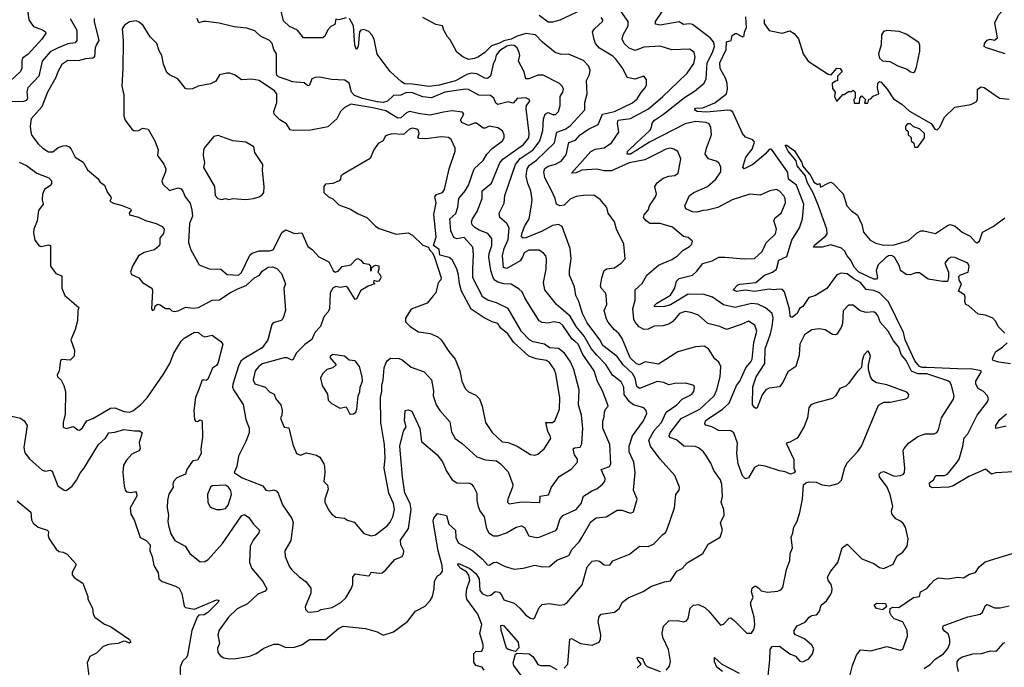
# Model space of a CAD drawing. Extents: x 1603745 to 1745082, y 385868 to 533966.
# Tile 377 of 646: x 1675949 to 1682632, y 440994 to 445387. Entities that reach past the tile are written whole.
import ezdxf

# ---------------------------------------------------------------- set-up
doc = ezdxf.new("R2010")
doc.units = 0

msp = doc.modelspace()

# ---------------------------------------------------------------- linework, layer by layer
at = {"layer": '0CON20XD'}
for points in [[(1678165, 445400), (1678115, 445386.7), (1678095, 445390), (1678087.5, 445355), (1678060.2, 445339.8), (1678041.2, 445318.8), (1678020, 445275), (1678006.2, 445265), (1677875, 445264.5), (1677833.6, 445315), (1677781.3, 445341.3), (1677740.4, 445380.4), (1677715, 445482.2)], [(1679765, 445452.9), (1679615, 445382.8), (1679565, 445370.3), (1679535, 445369.6), (1679475.5, 445415.5)], [(1680336.7, 440975), (1680358.3, 441001.7), (1680366.1, 441033.9), (1680352.5, 441115), (1680314.5, 441195), (1680310.5, 441225), (1680318, 441272), (1680355, 441308.8), (1680415, 441312), (1680455, 441302.9), (1680475, 441309.2), (1680485.6, 441325), (1680499.4, 441395), (1680522.5, 441415), (1680555, 441419.5), (1680598.4, 441398.4), (1680625.3, 441375.3), (1680705, 441280), (1680725, 441286.2), (1680765, 441326.2), (1680775, 441328.8), (1680798.3, 441311.7), (1680884.3, 441225), (1680916.2, 441225), (1680934.4, 441255), (1680938.5, 441285), (1680933.8, 441335), (1680910.8, 441415), (1680911.8, 441438.2), (1680927, 441467), (1680915.8, 441505), (1680920.3, 441529.7), (1680935, 441543.8), (1680945, 441543.8), (1680964, 441534), (1680981.7, 441511.7), (1681025, 441503.1), (1681095, 441511.1), (1681115, 441520), (1681128, 441535), (1681152.4, 441657.6), (1681175, 441717.5), (1681178.9, 441765), (1681194.3, 441805), (1681184.2, 441875), (1681197.1, 441905), (1681204, 441945), (1681226, 441985), (1681243.8, 442045), (1681261.9, 442135), (1681269.3, 442230.7), (1681283.9, 442246.1), (1681305, 442251.2), (1681355, 442250), (1681395, 442232), (1681445, 442224.3), (1681505, 442241.2), (1681525.8, 442264.2), (1681549.7, 442350.3), (1681567.7, 442382.3), (1681635.7, 442455), (1681662.2, 442495), (1681776.9, 442773.1), (1681815, 442792.2), (1681857.7, 442792.3), (1681963.9, 442813.9), (1681978.8, 442825), (1681982.5, 442845), (1681969.5, 442859.5), (1681835, 442910.6), (1681764.5, 442924.5), (1681738.6, 442938.6), (1681723.3, 442965), (1681709.4, 443015), (1681710, 443045), (1681723.6, 443103.6), (1681715, 443130), (1681705, 443140), (1681678.3, 443111.7), (1681665.8, 443075), (1681662.7, 443027.3), (1681632.1, 442997.9), (1681575, 442918.8), (1681555, 442902), (1681515.8, 442884.2), (1681485, 442836.2), (1681465, 442818), (1681345.6, 442785.6), (1681318.8, 442775), (1681304.2, 442755), (1681295.6, 442685), (1681272.3, 442627.7), (1681235, 442561.2), (1681225, 442548.8), (1681175, 442520), (1681150, 442515), (1681202.7, 442402.7), (1681202, 442345), (1681212.5, 442325), (1681206.4, 442313.6), (1681180, 442305), (1681145, 442320.6), (1681105, 442325.7), (1681008.9, 442358.9), (1680965, 442365.6), (1680935, 442348.1), (1680895, 442278.6), (1680875, 442272.2), (1680853.6, 442293.6), (1680825.3, 442375), (1680816.7, 442445), (1680820.8, 442515), (1680796.9, 442585), (1680775, 442596.9), (1680695, 442600.6), (1680646.2, 442625), (1680605.5, 442635.5), (1680598.1, 442645), (1680604.2, 442665), (1680614.1, 442675), (1680718.8, 442745), (1680763.8, 442786.2), (1680813.1, 442905), (1680837.3, 442935), (1680878.2, 443025), (1680911.1, 443065), (1680920.2, 443085), (1680932.4, 443197.6), (1680952.1, 443275), (1680938.8, 443315), (1680895, 443342.5), (1680845, 443318.6), (1680745, 443285.6), (1680700, 443305), (1680620, 443325), (1680555, 443382.5), (1680505, 443400.7), (1680465, 443406.8), (1680426.4, 443393.7), (1680381.2, 443338.8), (1680355, 443320.9), (1680315, 443310.8), (1680255, 443308.2), (1680215, 443286.7), (1680184.5, 443284.5), (1680152.7, 443302.7), (1680125.6, 443335), (1680117.5, 443355), (1680110, 443425), (1680126, 443485), (1680126.2, 443553.8), (1680172.9, 443597.1), (1680206.5, 443655), (1680285, 443721.1), (1680375, 443760), (1680414, 443785), (1680449.7, 443820.3), (1680495, 443848), (1680510, 443865), (1680516.2, 443885), (1680485, 443910), (1680455, 443916.2), (1680379.1, 443979.2), (1680295, 444005.3), (1680225, 444005.4), (1680201.8, 444021.8), (1680183.3, 444045), (1680187.2, 444062.8), (1680214.4, 444095), (1680224.6, 444125.4), (1680264.4, 444185), (1680270, 444205), (1680260, 444255), (1680275, 444280), (1680317.1, 444312.9), (1680355, 444325.8), (1680395, 444330), (1680418.8, 444345), (1680436.4, 444443.6), (1680415, 444492.5), (1680389.4, 444509.4), (1680365, 444514.5), (1680335, 444507.9), (1680295, 444488.9), (1680192.6, 444437.4), (1680085, 444415.5), (1679965, 444361), (1679915, 444362.2), (1679865, 444374), (1679765, 444367.1), (1679725, 444348.4), (1679694, 444345), (1679825, 444493.1), (1679855, 444507.7), (1679915, 444517.7), (1679965, 444552.5), (1680015.5, 444625), (1680006.1, 444685), (1680011.5, 444705), (1680095, 444716.5), (1680217, 444783), (1680314.8, 444865.2), (1680416.7, 444963.3), (1680478.2, 445025), (1680525, 445090.5), (1680532.6, 445132.6), (1680526.6, 445166.6), (1680495, 445186.6), (1680375, 445182.7), (1680295, 445208), (1680185, 445200.4), (1680127, 445177), (1680085, 445192.9), (1680052.5, 445225), (1680038.1, 445255), (1680045.5, 445285), (1680078, 445345), (1680077.8, 445375), (1680006.5, 445476.5)], [(1676291.2, 445395), (1676336, 445315), (1676336.5, 445245), (1676325, 445230), (1676275, 445223.2), (1676205, 445194.1), (1676155, 445168.7), (1676102.5, 445105), (1676079.8, 445005), (1676004.2, 444925), (1675998.5, 444898.5), (1676001.8, 444855), (1675995, 444837.8), (1675975, 444831.9), (1675865, 444830.9)], [(1676001.1, 445451.1), (1676012.1, 445385), (1676024.4, 445365), (1676041.8, 445341.8), (1676105, 445318.9), (1676124.2, 445305), (1676126.5, 445295), (1676098.8, 445255), (1676007.3, 445152.7), (1675968.8, 445125), (1675962.9, 445105), (1675962.9, 445057.1), (1675953.7, 445036.3), (1675885, 444970.4)], [(1676453.8, 445395), (1676453.8, 445375), (1676486.9, 445245), (1676470.9, 445219.1), (1676462.1, 445195), (1676455.7, 445135), (1676445, 445125.4), (1676395, 445122.1), (1676345, 445107.9), (1676275, 445109.3), (1676235, 445083.1), (1676207, 445033), (1676195, 444994.2), (1676138.5, 444895), (1676098.7, 444795), (1676026.7, 444715), (1676020, 444665), (1676024.4, 444625), (1676031.4, 444601.4), (1676075, 444545.7), (1676106, 444515), (1676145, 444491.1), (1676175, 444490.6), (1676209.4, 444520.6), (1676245, 444531.6), (1676265, 444532.8), (1676285, 444524.6), (1676298.8, 444508.8), (1676325, 444453.9), (1676380.1, 444420.1), (1676409.1, 444369.1), (1676479.5, 444309.5), (1676494.3, 444284.3), (1676524.1, 444264.1), (1676545.7, 444215), (1676567.5, 444185), (1676570, 444175), (1676561.2, 444155), (1676585, 444141.9), (1676645.5, 444125.5), (1676700, 444105), (1676706.7, 444095), (1676692.5, 444075), (1676695, 444062.5), (1676755, 444048), (1676803.3, 444025), (1676875, 444004.4), (1676915, 443983.8), (1676930.7, 443965), (1676925, 443935.8), (1676901.1, 443905), (1676900.5, 443865), (1676895, 443852.9), (1676863.9, 443826.1), (1676795, 443808.4), (1676755.6, 443785), (1676714.4, 443715), (1676701.4, 443675), (1676708.3, 443658.3), (1676756.6, 443636.6), (1676783.3, 443605), (1676846.2, 443565), (1676851.2, 443545), (1676843.3, 443425), (1676850, 443415), (1676865, 443420), (1676867.5, 443445), (1676887, 443457), (1676903.6, 443453.6), (1676938.3, 443428.3), (1676965, 443426.7), (1676981.4, 443411.4), (1676996.6, 443406.6), (1677025, 443410.9), (1677075, 443436.7), (1677125, 443430.9), (1677163.3, 443435), (1677255, 443485.4), (1677305, 443487.5), (1677375.5, 443535), (1677434.5, 443564.5), (1677485.6, 443584.4), (1677541.9, 443635), (1677577.1, 443652.9), (1677595, 443682), (1677635, 443708.8), (1677665, 443710), (1677695, 443698.8), (1677725.8, 443665), (1677752.9, 443595), (1677742.9, 443565), (1677753.6, 443415), (1677735, 443358.6), (1677723.3, 443346.7), (1677670.5, 443329.5), (1677659.7, 443320.3), (1677633.9, 443215), (1677595, 443161.1), (1677471.7, 443088.3), (1677450.2, 443069.8), (1677433.5, 443036.5), (1677396.2, 442913.8), (1677392.9, 442895), (1677399.4, 442875), (1677465, 442777.5), (1677484.4, 442675), (1677506.9, 442616.9), (1677507.2, 442585), (1677483.3, 442526.7)], [(1677975, 441374.5), (1677995, 441386.4), (1678069.9, 441400.1), (1678127.6, 441432.4), (1678162.7, 441465), (1678198.6, 441525), (1678209.2, 441555), (1678210.9, 441605), (1678225, 441627.5), (1678315, 441613.3), (1678323.3, 441616.7), (1678335, 441638.8), (1678388.7, 441631.3), (1678410, 441635), (1678435, 441654.2), (1678494.6, 441725.4), (1678544.2, 441745.8), (1678555, 441763.3), (1678557.1, 441785), (1678535.5, 441825), (1678533.2, 441856.8), (1678588.5, 441935), (1678606.3, 442065), (1678598.2, 442105), (1678563.2, 442175), (1678546.7, 442285), (1678528, 442495), (1678554.3, 442595), (1678571.9, 442625), (1678561.1, 442665), (1678564.3, 442735), (1678585, 442741.5), (1678610.4, 442730.4), (1678664.7, 442614.7), (1678675.5, 442525), (1678782.3, 442435), (1678818.2, 442388.2), (1678845.4, 442325), (1678885, 442265.6), (1678915, 442244.4), (1679005, 442241.9), (1679016.4, 442236.4), (1679030.8, 442215), (1679052, 442175), (1679051.9, 442125), (1679061.1, 442085), (1679071.9, 442055), (1679101.9, 442015), (1679118.1, 441935), (1679132.9, 441905), (1679165, 441886.4), (1679194.4, 441885.6), (1679252.9, 441907.1), (1679318.8, 441945), (1679355, 441953.1), (1679375, 441942), (1679405.6, 441885.6), (1679454.6, 441874.6), (1679475.6, 441875.6), (1679587.3, 441922.7), (1679597.5, 441935), (1679614.4, 441995.6), (1679635, 442023.8), (1679725, 442063.6), (1679759.2, 442105), (1679774.6, 442155.4), (1679836.1, 442193.9), (1679866, 442205), (1679905, 442235.6), (1679920.5, 442255), (1679922.7, 442275), (1679894.6, 442335.4), (1679952, 442355), (1679961.9, 442375), (1679954.6, 442505), (1679905.8, 442615), (1679906.1, 442663.9), (1679916.1, 442693.9), (1679918, 442725), (1679924.3, 442745.7), (1679942.5, 442765), (1679941.2, 442775), (1679905, 442870), (1679871.7, 442931.7), (1679849, 443005), (1679771.7, 443115), (1679738.3, 443185), (1679715.7, 443205.7), (1679699.4, 443219.4), (1679635, 443313.1), (1679615, 443331.3), (1679575, 443336.5), (1679535, 443328.4), (1679495, 443333.4), (1679475.5, 443345), (1679380, 443495), (1679360.2, 443540.2), (1679339.8, 443559.8), (1679285, 443592.7), (1679235, 443595.8), (1679195, 443605.8), (1679175, 443617.6), (1679163, 443635), (1679145.6, 443685), (1679133.2, 443775), (1679135, 443800), (1679153.8, 443855), (1679153.3, 443903.3), (1679126.7, 443936.7), (1679068.3, 443958.3), (1679037, 443977), (1679019.6, 443995), (1679016.5, 444015), (1679022, 444035), (1679053.2, 444085), (1679086.9, 444175), (1679088.1, 444225), (1679151.7, 444278.3), (1679187.1, 444367.1), (1679207.5, 444415), (1679229, 444441), (1679369.2, 444540.8), (1679404.3, 444585), (1679407.8, 444615), (1679385.5, 444785), (1679389.2, 444805), (1679411.2, 444835), (1679405.8, 444845.8), (1679385, 444856.2), (1679325, 444851.4), (1679299.3, 444820.7), (1679265, 444830.4), (1679195, 444811.8), (1679180.6, 444820.6), (1679167.5, 444855), (1679145, 444872.5), (1679065, 444874.7), (1678995, 444912.7), (1678975, 444915.5), (1678835, 444894.7), (1678745, 444857.8), (1678685, 444863.1), (1678615, 444891.9), (1678575, 444892.4), (1678535, 444875.9), (1678485, 444872), (1678445.8, 444835), (1678415, 444826.3), (1678375, 444829.6), (1678275, 444851.5), (1678222.4, 444872.4), (1678201.4, 444895), (1678185, 444955.6), (1678155, 444976.2), (1678065, 444980.6), (1677986.1, 444996.1), (1677954.6, 444995.4), (1677932, 444985), (1677915, 444942.5), (1677905, 444937.5), (1677879.2, 444959.2), (1677802.5, 444965), (1677705, 445000.5), (1677695, 445010.8), (1677692.2, 445025), (1677692.5, 445155), (1677673.8, 445185), (1677662.2, 445225), (1677645.3, 445245.3), (1677583.8, 445275), (1677545, 445310.8), (1677490.4, 445330.4), (1677405, 445339.2), (1677302.8, 445362.8), (1677215, 445374.2), (1677195, 445374.8), (1677165, 445364.6), (1677154.2, 445394.2)], [(1677415, 441054.6), (1677511.5, 441068.5), (1677555, 441088.5), (1677605, 441123.3), (1677675, 441150.5), (1677705, 441151.5), (1677755, 441128.2), (1677815, 441131.1), (1677865, 441147.3), (1677915, 441182.9), (1678025, 441182.7), (1678112.8, 441257.2), (1678145, 441272), (1678295, 441256.9), (1678375, 441234.2), (1678415, 441211.1), (1678485.7, 441235), (1678580, 441305), (1678634.4, 441375.6), (1678701.7, 441408.3), (1678735, 441446.2), (1678750, 441475), (1678763, 441527), (1678765, 441577.5), (1678785, 441613.3), (1678805, 441626.2), (1678817.5, 441645), (1678816.7, 441683.3), (1678789.1, 441785), (1678754.8, 441985), (1678760.3, 442005), (1678785, 442036.8), (1678845, 442024.5), (1678862.4, 441965), (1678907.5, 441925), (1678908.3, 441875), (1678925, 441837.9), (1679023.7, 441783.7), (1679088.5, 441728.5), (1679125, 441687.8), (1679135, 441686.7), (1679165, 441705.6), (1679185, 441708.1), (1679245, 441677.5), (1679305, 441659.4), (1679365, 441666.7), (1679445, 441687.1), (1679496.4, 441676.4), (1679545, 441677.8), (1679595, 441720), (1679675, 441751.4), (1679697.8, 441795), (1679745.3, 441844.7), (1679763.8, 441875), (1679825, 441980), (1679861.9, 442008.1), (1679930, 442015), (1680005, 442059.4), (1680035, 442059.1), (1680095, 442038.8), (1680115, 442047.5), (1680140, 442135), (1680114.3, 442195), (1680126.5, 442315), (1680117.3, 442385), (1680085.9, 442455), (1680085.9, 442495), (1680108.9, 442565), (1680183.3, 442665), (1680204.6, 442715), (1680201.5, 442735), (1680184.1, 442754.1), (1680114.5, 442775), (1680087.7, 442795), (1680051.7, 442845), (1680049.2, 442895), (1680030.4, 442930.4), (1679973.1, 442975), (1679927.7, 443047.7), (1679865, 443111.2), (1679827, 443157), (1679779.2, 443239.2), (1679725.1, 443305.1), (1679685.9, 443375.9), (1679592.5, 443455), (1679512.3, 443555), (1679503.7, 443605), (1679521.1, 443695), (1679524.4, 443765), (1679520, 443785), (1679505, 443802.9), (1679475, 443823.5), (1679405, 443824.6), (1679373.6, 443805), (1679362.7, 443775), (1679345, 443752), (1679255, 443698.5), (1679233.1, 443705), (1679225.4, 443785), (1679238.1, 443835), (1679264.2, 443895), (1679270.4, 443975), (1679255, 444005.4), (1679208.6, 444045), (1679202.2, 444075), (1679237.3, 444142.7), (1679241.1, 444195), (1679313, 444405), (1679346.3, 444445), (1679434.8, 444505), (1679478.1, 444565), (1679499.5, 444635), (1679505.2, 444715), (1679514.6, 444745.4), (1679535, 444756.9), (1679565, 444744.7), (1679585, 444743.9), (1679605, 444763.1), (1679617.9, 444805), (1679617, 444865), (1679634.6, 444895), (1679638.9, 444915), (1679631.4, 444935), (1679612, 444955), (1679501.2, 445011.2), (1679465, 445011.1), (1679405, 444985.9), (1679384.3, 444985), (1679372.8, 445032.8), (1679335.5, 445105), (1679343.3, 445145), (1679340, 445165), (1679325, 445196.9), (1679305, 445212.5), (1679284.8, 445214.8), (1679255, 445206.7), (1679205, 445175.5), (1679182.9, 445147.1), (1679175.5, 445114.5), (1679161.6, 445085), (1679144.2, 445005), (1679125, 444989.2), (1679105, 444990), (1679050.6, 445020.6), (1679015.1, 445025.1), (1678984.6, 445015.4), (1678907.1, 444972.9), (1678795, 444942.5), (1678725, 444933.5), (1678615, 444950.7), (1678562.9, 444952.9), (1678539.4, 444965), (1678462.5, 445035), (1678375, 445153.3), (1678353.8, 445255), (1678339.2, 445285), (1678317.6, 445307.6), (1678285, 445320), (1678265, 445316), (1678256, 445305), (1678245.6, 445205), (1678235, 445184.3), (1678223.8, 445215), (1678213.9, 445345), (1678188.5, 445395)], [(1679101.5, 440975), (1679088, 440995), (1679045, 441005.4), (1679032.2, 441027.8), (1679032.2, 441087.8), (1679045, 441100.8), (1679085, 441103.3), (1679095.6, 441125), (1679095, 441147.5), (1679072.8, 441222.8), (1679084.6, 441285), (1679058.4, 441355), (1678983.3, 441455), (1678978.9, 441485), (1678984.2, 441525.8), (1679003.8, 441585), (1678998.3, 441618.3), (1678981.5, 441641.5), (1678943.8, 441665), (1678923.7, 441686.3), (1678923.8, 441696.2), (1678934.5, 441695.5), (1679003.1, 441665), (1679045, 441630.8), (1679066.8, 441593.2), (1679072.6, 441515), (1679091.2, 441491.2), (1679125, 441477.9), (1679146.1, 441483.9), (1679175, 441506.9), (1679203.4, 441503.4), (1679220, 441485), (1679235, 441452), (1679305, 441428.5), (1679344.2, 441395), (1679385, 441347.5), (1679415, 441326.7), (1679435, 441323.3), (1679443.3, 441326.7), (1679475, 441400), (1679495, 441420.6), (1679543, 441427), (1679615, 441414.6), (1679645, 441420.6), (1679665, 441432.5), (1679767.6, 441552.4), (1679799.5, 441675), (1679835, 441714.2), (1679865, 441718.8), (1679885, 441713.3), (1679915, 441690), (1679953.9, 441686.1), (1679975, 441715.5), (1680087.6, 441762.4), (1680155, 441814.6), (1680215, 441813.8), (1680251, 441829), (1680313.8, 441893.8), (1680332.8, 441907.2), (1680342.2, 441925), (1680392.2, 442075), (1680402.9, 442165), (1680424, 442195), (1680428, 442215), (1680395.6, 442295), (1680295, 442405.8), (1680230.9, 442495), (1680218.7, 442535), (1680255, 442600), (1680305, 442654.6), (1680336.7, 442725), (1680408.6, 442775), (1680445, 442812.2), (1680508.6, 442845), (1680524.4, 442865), (1680529.2, 442895), (1680525, 442905.6), (1680471.1, 442921.1), (1680395, 442918.3), (1680355, 442909.6), (1680320, 442925), (1680275, 442933.3), (1680155, 442885.4), (1680138, 442898), (1680125.5, 442955.5), (1680108, 442988), (1680045.5, 443045.5), (1680005, 443103.2), (1679907.6, 443177.6), (1679887.5, 443215), (1679801.5, 443331.5), (1679768.2, 443395), (1679745, 443476.2), (1679724.6, 443515), (1679713.8, 443573.8), (1679681.5, 443655), (1679680.5, 443685), (1679692.7, 443765), (1679684.5, 443834.5), (1679630.8, 443985), (1679605, 443998.2), (1679565, 443990.7), (1679495, 443952.6), (1679385, 443907.5), (1679365, 443904.6), (1679355.5, 443915), (1679357.1, 443935), (1679376.1, 443983.9), (1679407.8, 444035), (1679420.6, 444115), (1679428.2, 444165), (1679417.5, 444225), (1679396.9, 444275), (1679387.5, 444325), (1679394.2, 444375), (1679410, 444400), (1679455.6, 444434.4), (1679579.3, 444550.7), (1679595.4, 444625), (1679651.5, 444645), (1679685, 444667.8), (1679784, 444775), (1679784.1, 444825.9), (1679799.6, 444885), (1679795.6, 444975), (1679817.1, 445015), (1679820, 445045), (1679809.2, 445075), (1679775, 445110), (1679673.4, 445153.4), (1679625, 445151.8), (1679583.8, 445163.8), (1679496.9, 445235), (1679449.1, 445285), (1679385, 445294), (1679325.8, 445275), (1679284.2, 445255), (1679235, 445244.1), (1679205, 445227), (1679150.5, 445209.5), (1679105, 445163.5), (1679062.5, 445135), (1679035, 445122.7), (1678995, 445117.1), (1678956.2, 445135), (1678916.6, 445166.6), (1678870.8, 445250.8), (1678851.7, 445271.7), (1678827.5, 445315), (1678817.5, 445345), (1678774.2, 445354.2), (1678685, 445401.2)], [(1679645, 440987.1), (1679668.2, 441015), (1679683.8, 441185), (1679695, 441189.2), (1679755.8, 441154.2), (1679835, 441144.3), (1679881.4, 441165), (1679890, 441185), (1679892.5, 441215), (1679875.3, 441305), (1679882.2, 441337.8), (1679895, 441354.2), (1679985, 441366.9), (1680017.8, 441392.2), (1680041.2, 441435), (1680078.8, 441465), (1680181.3, 441508.7), (1680237.5, 441545), (1680324.2, 441574.2), (1680365, 441580.8), (1680408.6, 441645), (1680445.4, 441664.6), (1680478.3, 441701.7), (1680585, 441766.2), (1680621.7, 441828.3), (1680702.5, 441877.5), (1680718.9, 441925), (1680705.8, 441974.2), (1680730, 442025), (1680727.5, 442065), (1680710.9, 442110.9), (1680718.8, 442155), (1680715.5, 442235), (1680705.5, 442265), (1680659.7, 442329.7), (1680638.9, 442378.9), (1680610.4, 442425), (1680590.4, 442455), (1680555, 442482.7), (1680535, 442490.7), (1680457.5, 442495), (1680407.3, 442537.3), (1680362.4, 442552.4), (1680356.7, 442565), (1680364.6, 442585.4), (1680437.8, 442682.2), (1680565, 442744.7), (1680663.1, 442835), (1680680.9, 442875), (1680702.1, 442965), (1680707.5, 443035), (1680695, 443064), (1680667.2, 443087.2), (1680623.3, 443155), (1680595, 443172.2), (1680535, 443168.5), (1680415, 443133.2), (1680285, 443051.1), (1680195, 443066.7), (1680154.1, 443045.9), (1680131.9, 443055), (1680093, 443093), (1680039, 443225), (1680015, 443258.8), (1679984.4, 443285), (1679942.5, 443335), (1679931.4, 443355), (1679915.8, 443415), (1679933.6, 443455), (1679928.9, 443518.9), (1679924.2, 443535), (1679895.7, 443565), (1679891.2, 443581.2), (1679898.9, 443635), (1679916.7, 443685), (1679935, 443696.5), (1679985, 443704.4), (1680032, 443735), (1680058.6, 443765), (1680049.1, 443865), (1679998.6, 443965), (1679985, 444016.7), (1679942.5, 444075), (1679934.1, 444114.1), (1679887.6, 444167.6), (1679845, 444197.5), (1679775, 444195.5), (1679725, 444187.1), (1679685, 444168.9), (1679645, 444128.6), (1679615, 444123.5), (1679592.7, 444135), (1679583.5, 444175), (1679558.9, 444228.9), (1679512.5, 444315), (1679505.3, 444355), (1679513.1, 444376.9), (1679535, 444392.6), (1679585, 444406.1), (1679625, 444427.1), (1679658.9, 444471.1), (1679675.4, 444554.6), (1679720.6, 444569.4), (1679752.7, 444605), (1679805, 444642.9), (1679875, 444675.6), (1679903.8, 444746.2), (1679985, 444764.9), (1680108.1, 444821.9), (1680139.9, 444850.1), (1680166.5, 444893.5), (1680195, 444924.2), (1680204.2, 444945), (1680202.3, 444982.3), (1680185, 445003.3), (1680125, 444983.8), (1680072.9, 444995), (1680042.3, 445055), (1679995, 445119.5), (1679975, 445140), (1679885, 445192.9), (1679857.3, 445225), (1679847.5, 445252.5), (1679837.5, 445305), (1679850.7, 445325), (1679904.6, 445375), (1679906.8, 445385), (1679895, 445402.7)], [(1681028.1, 440935), (1681041.2, 441045), (1681041.4, 441115), (1681055, 441134.2), (1681106.8, 441136.8), (1681175, 441086), (1681215, 441068.8), (1681244.5, 441034.5), (1681265, 441030), (1681305, 441051.2), (1681330, 441085), (1681338.8, 441118.8), (1681325, 441144), (1681275, 441185.8), (1681213.6, 441213.6), (1681206, 441225), (1681205.9, 441244.1), (1681226.2, 441275), (1681281.1, 441298.9), (1681306.2, 441335), (1681325, 441345.5), (1681355, 441348.6), (1681363.8, 441356.2), (1681376.7, 441375), (1681389.2, 441415), (1681423.8, 441445), (1681452.5, 441485), (1681462, 441505), (1681463.6, 441526.4), (1681457.5, 441555), (1681436, 441586), (1681432.5, 441605), (1681454.2, 441645), (1681502, 441705), (1681530, 441805), (1681565, 441830), (1681665, 441728.8), (1681745, 441698), (1681785, 441670), (1681813.9, 441663.9), (1681877.6, 441692.4), (1681905, 441750), (1681942.5, 441775), (1681973.3, 441815), (1681980, 441865), (1681961.2, 441945), (1681945, 441970), (1681926.1, 441986.1), (1681895, 442000), (1681868, 442035), (1681866.2, 442055), (1681875.7, 442085), (1681857.3, 442165), (1681835.4, 442215), (1681783.5, 442285), (1681782.9, 442305), (1681795, 442316.9), (1681815, 442321.9), (1681885, 442291.5), (1681927.5, 442295), (1681947.5, 442305), (1681954.3, 442315), (1681956.7, 442345), (1681945.6, 442464.4), (1681950.9, 442479.1), (1681982, 442515), (1682045, 442558.6), (1682095, 442577.5), (1682155, 442577.1), (1682174.4, 442585.6), (1682185.5, 442604.5), (1682204.7, 442685.3), (1682286.9, 442813.1), (1682290.9, 442835), (1682273.6, 442905), (1682263.3, 442925), (1682248.1, 442938.1), (1682105, 442984), (1682043.6, 442983.6), (1682001.6, 443001.6), (1681966.4, 443075), (1681932.3, 443115), (1681916.4, 443165), (1681880.5, 443209.5), (1681843.6, 443275), (1681789.6, 443335), (1681775.3, 443375.3), (1681760.8, 443395), (1681745, 443404.4), (1681695, 443401.6), (1681653.1, 443413.1), (1681605, 443449.5), (1681575, 443450), (1681537.9, 443412.1), (1681533.8, 443325), (1681525, 443300), (1681495, 443253.8), (1681485, 443248.6), (1681465, 443251.5), (1681415, 443283.4), (1681375, 443289.5), (1681325, 443282.8), (1681275, 443248.5), (1681243.5, 443185), (1681239.3, 443110.7), (1681216.4, 443033.6), (1681161.7, 442998.3), (1681128.1, 442925), (1681105, 442895.8), (1681035, 442888), (1681012.7, 442875), (1680988.5, 442841.5), (1680955, 442754), (1680945, 442750), (1680935, 442756), (1680922.9, 442775), (1680924.1, 442895.9), (1680947.5, 442965), (1681006.9, 443055), (1681007.7, 443155), (1681044.8, 443255), (1681056.6, 443305), (1681063.5, 443365), (1681055, 443393.6), (1681011.7, 443431.7), (1680958.3, 443458.3), (1680915, 443460.8), (1680804.6, 443434.6), (1680725, 443452.3), (1680651.4, 443505), (1680595, 443523.4), (1680485, 443524.2), (1680365, 443452.2), (1680325, 443441.6), (1680259.5, 443439.5), (1680254.3, 443445), (1680273.1, 443465), (1680365, 443518.8), (1680394.7, 443565), (1680405.9, 443614.1), (1680425, 443631.8), (1680515, 443653.9), (1680545, 443681.1), (1680585, 443732.3), (1680647.7, 443752.3), (1680695, 443775.4), (1680735, 443776.9), (1680865, 443764.2), (1680935, 443766.9), (1680987.5, 443815), (1681016.3, 443873.7), (1681078.8, 443935), (1681084.6, 443965), (1681067.9, 444025), (1681079.1, 444045), (1681117.3, 444075), (1681145.4, 444145), (1681143.5, 444175), (1681135, 444192.5), (1681105, 444224.3), (1681085, 444234.4), (1681040, 444225), (1680975, 444197.1), (1680905, 444204.5), (1680785, 444164.6), (1680686.8, 444113.2), (1680614.7, 444094.7), (1680586.7, 444093.3), (1680545, 444080.6), (1680515, 444082.5), (1680470.8, 444105), (1680463.1, 444125), (1680494.4, 444195), (1680525, 444214.6), (1680617.5, 444255), (1680673.1, 444305), (1680706.7, 444355), (1680707.4, 444387.4), (1680694, 444415), (1680676.6, 444426.6), (1680625, 444443.5), (1680601.9, 444475), (1680610.4, 444515), (1680644.5, 444605), (1680640.8, 444655), (1680629.5, 444679.5), (1680608.7, 444688.7), (1680536.2, 444696.2), (1680465, 444680), (1680222.8, 444557.2), (1680094.1, 444474.1), (1680072.2, 444475), (1680075, 444492.5), (1680137.7, 444555), (1680226.2, 444635), (1680237.7, 444655), (1680242.5, 444685), (1680256.6, 444705), (1680319.3, 444745), (1680460.4, 444859.6), (1680528.7, 444901.3), (1680595, 444956.5), (1680609.2, 444985), (1680616, 445095), (1680651.9, 445165), (1680663.8, 445205), (1680661.2, 445235), (1680636.1, 445265), (1680515, 445353.5), (1680495, 445358.5), (1680455, 445353.5), (1680425, 445373.1), (1680295, 445350), (1680265, 445357.5), (1680263.3, 445375), (1680311.9, 445445)], [(1682735, 442322.4), (1682575, 442313.1), (1682545, 442303.6), (1682505, 442338.5), (1682391.5, 442288.5), (1682285, 442225.8), (1682255, 442216.6), (1682145, 442210.9), (1682125, 442220), (1682122.9, 442245), (1682150, 442265), (1682165.8, 442294.2), (1682225, 442295.4), (1682245, 442303.9), (1682312.7, 442385), (1682325, 442406.2), (1682350.6, 442495), (1682359.4, 442550.6), (1682385, 442577.1), (1682446.9, 442705), (1682518.5, 442795), (1682524.3, 442815), (1682518, 442835), (1682490.8, 442865), (1682455, 442886), (1682437.5, 442915), (1682437.5, 442935), (1682474.3, 442995), (1682473.8, 443005), (1682405, 443019.6), (1682365, 443015.6), (1682105, 443027.1), (1682075, 443027.2), (1682055, 443034.8), (1682025, 443073.1), (1681959.7, 443215), (1681946.8, 443265), (1681845, 443473.1), (1681785, 443533.1), (1681745, 443549.7), (1681695, 443556.4), (1681655.8, 443605), (1681609.3, 443629.3), (1681565, 443662.5), (1681525, 443666.9), (1681495, 443655.5), (1681426.6, 443563.4), (1681345, 443513.8), (1681305, 443502.5), (1681265, 443442), (1681242.2, 443427.8), (1681224.6, 443395), (1681195, 443370), (1681185, 443368.6), (1681177.6, 443377.6), (1681173.3, 443423.3), (1681140, 443540), (1681125.8, 443555.8), (1681105, 443559), (1681065, 443554.2), (1681035, 443558.5), (1680936.5, 443543.5), (1680875, 443551.4), (1680815, 443543.7), (1680792, 443555), (1680822.6, 443587.4), (1680836.2, 443593.8), (1680945, 443605.3), (1681005, 443653.9), (1681057.5, 443675), (1681085.4, 443695), (1681101.2, 443755), (1681155, 443780.6), (1681189.2, 443890.8), (1681242.3, 443975), (1681260.8, 444035), (1681272, 444135), (1681221.9, 444265), (1681166.9, 444305), (1681162.7, 444345), (1681155, 444361.9), (1681055, 444501.4), (1681045, 444508.6), (1681035, 444506.7), (1681008.9, 444475), (1680925, 444404.7), (1680865, 444376), (1680856, 444386), (1680876.4, 444455), (1680921, 444509), (1680935.7, 444555.7), (1680925, 444571.2), (1680875, 444590.6), (1680854.4, 444615), (1680789.7, 444759.7), (1680775, 444770), (1680755, 444773.4), (1680610.5, 444760.5), (1680547.5, 444765), (1680529.5, 444775), (1680535, 444787.1), (1680585, 444788.5), (1680666, 444824), (1680745.8, 444884.2), (1680752.5, 444915), (1680750.3, 444955), (1680740.9, 444985), (1680703.2, 445055), (1680700.9, 445095), (1680744.6, 445185), (1680745, 445236.7), (1680777.5, 445245), (1680785, 445280), (1680805, 445292.5), (1680815, 445292.5), (1680855, 445270), (1680865, 445280), (1680867.3, 445302.7), (1680882.9, 445335), (1680877.3, 445407.3)], [(1681001.4, 445388.6), (1681001.4, 445361.4), (1681035, 445314.2), (1681125, 445296.2), (1681175, 445312.5), (1681205, 445293.8), (1681235, 445256.7), (1681265.6, 445155), (1681300, 445105), (1681435, 445016.7), (1681457, 445013), (1681495, 445057.5), (1681516.7, 445056.7), (1681530, 445035), (1681500, 445005), (1681498.3, 444971.7), (1681485, 444970), (1681463.3, 444955), (1681465, 444920), (1681483.3, 444895), (1681480, 444865), (1681495, 444832.5), (1681535, 444880), (1681545, 444880), (1681575, 444900), (1681595, 444900), (1681605, 444910), (1681620, 444895), (1681620, 444855), (1681610, 444845), (1681611.7, 444821.7), (1681648.3, 444821.7), (1681650, 444855), (1681665, 444870), (1681690, 444845), (1681681.7, 444821.7), (1681705, 444820), (1681711.7, 444848.3), (1681725, 444850), (1681741.7, 444868.3), (1681780, 444885), (1681770, 444925), (1681773.6, 444956.4), (1681785, 444966.7), (1681795, 444962.5), (1681837.5, 444915), (1681880.5, 444850.5), (1681935, 444813.8), (1681987.5, 444767.5), (1682135, 444682.5), (1682160, 444645), (1682175, 444640.8), (1682195, 444658.8), (1682225.3, 444724.7), (1682295, 444793.1), (1682405, 444810.9), (1682439.7, 444830.3), (1682449.2, 444845), (1682450, 444915), (1682475, 444932.5), (1682495, 444926.2), (1682600, 444855), (1682665, 444848.6)], [(1682636.7, 445155), (1682510, 445195), (1682494, 445205), (1682496.2, 445225), (1682515, 445248.8), (1682535, 445254), (1682565, 445248.6), (1682585, 445263.3), (1682567.6, 445365), (1682591.7, 445418.3), (1682615, 445442.7), (1682665, 445449.2)], [(1678335, 441886.2), (1678365, 441892.5), (1678444.3, 441955.7), (1678462.7, 441977.3), (1678481.9, 442015), (1678492.4, 442065), (1678486.7, 442105), (1678453.3, 442175), (1678421.8, 442345), (1678430, 442415), (1678425.7, 442505.7), (1678399.7, 442655), (1678397.3, 442825), (1678408, 442865), (1678405.8, 442905), (1678416.9, 442945), (1678422.9, 443025), (1678435, 443056.2), (1678445.7, 443075), (1678465, 443090), (1678525, 443089.5), (1678545, 443080.5), (1678605, 443030.5), (1678695, 442999.2), (1678743.1, 442943.1), (1678758.3, 442868.3), (1678754.4, 442835), (1678775.6, 442775), (1678800, 442735), (1678868.3, 442658.3), (1678880.2, 442590.2), (1678904.3, 442545), (1678952, 442512), (1679050.8, 442420.8), (1679111.1, 442401.1), (1679185, 442394), (1679211.5, 442375), (1679265, 442319.4), (1679296.4, 442233.6), (1679294.4, 442215), (1679262, 442135), (1679260.8, 442115), (1679271.9, 442101.9), (1679355, 442115.9), (1679478.1, 442111.9), (1679482, 442155), (1679537.3, 442162.7), (1679558.1, 442215), (1679611.2, 442288.8), (1679692, 442338), (1679734.2, 442385), (1679734.4, 442405), (1679715.2, 442435.2), (1679705.7, 442475), (1679715, 442482.2), (1679752, 442488), (1679765, 442510), (1679771.1, 442615), (1679762, 442705), (1679742.6, 442775), (1679746, 442875), (1679709.8, 443015), (1679688.3, 443065), (1679647.6, 443125), (1679605, 443157.5), (1679545, 443161.3), (1679510, 443185), (1679435, 443201.2), (1679410, 443215), (1679355, 443272.5), (1679265, 443428.2), (1679185.2, 443465.2), (1679125.4, 443485.4), (1679092.5, 443505), (1679024.2, 443635), (1679025.3, 443695.3), (1679030, 443795), (1679025.4, 443845), (1678965, 443908.5), (1678915, 443900.7), (1678895, 443910.5), (1678875.9, 443955), (1678867.5, 444035), (1678908.4, 444071.6), (1678923.5, 444115), (1678930, 444175), (1678972.1, 444225), (1678994.1, 444265), (1679034.3, 444375.7), (1679095, 444432.9), (1679118.8, 444475), (1679155, 444513.3), (1679225.6, 444565), (1679236.9, 444585), (1679237.8, 444605), (1679225, 444632.9), (1679195, 444654.3), (1679135, 444663.8), (1679108.6, 444651.4), (1679095, 444651.9), (1679050, 444685), (1679033.8, 444685), (1678995, 444668.5), (1678949.4, 444689.4), (1678941.9, 444705), (1678964.3, 444745), (1678955, 444759.4), (1678885, 444769.1), (1678825, 444759.2), (1678735, 444740.3), (1678667.8, 444747.8), (1678595, 444765.3), (1678575, 444755.9), (1678535, 444721.4), (1678515, 444719.2), (1678435, 444767.8), (1678345, 444789.4), (1678196.7, 444813.3), (1678151.1, 444788.9), (1678126.4, 444763.6), (1678100.8, 444715), (1678040.3, 444659.7), (1677925, 444637.5), (1677805, 444634.2), (1677785, 444640.8), (1677760.7, 444680.7), (1677715, 444706.9), (1677676, 444745), (1677674, 444765), (1677694.3, 444825), (1677693.3, 444885), (1677679.4, 444905), (1677575, 444974.4), (1677525, 444984.4), (1677455, 444980), (1677410.7, 445010.7), (1677375, 445024.2), (1677355.9, 445024.1), (1677305, 445012), (1677279.2, 444970.8), (1677245, 444951.5), (1677160, 444935), (1677121.7, 444918.3), (1677085.8, 444915.8), (1677075, 444920.8), (1677022.5, 444985), (1676965, 445013.5), (1676948.5, 445028.5), (1676926.1, 445085), (1676914.5, 445145), (1676896.5, 445175), (1676879.2, 445225), (1676835, 445270), (1676787.3, 445347.3), (1676760.7, 445370.7), (1676739.3, 445379.3), (1676695, 445373.3), (1676660.5, 445349.5), (1676644.2, 445325), (1676651.4, 445245), (1676650.2, 445055), (1676642.4, 444935), (1676655.8, 444874.2), (1676655.7, 444735), (1676665.6, 444705.6), (1676710, 444645), (1676725, 444634), (1676755, 444635.8), (1676785, 444650.6), (1676820, 444645), (1676865.5, 444565.5), (1676888.6, 444505), (1676884.3, 444465), (1676926.9, 444406.9), (1676940.5, 444375), (1676939.4, 444355), (1676914, 444295), (1676920.9, 444270.9), (1676965, 444229.2), (1677025, 444245.8), (1677045, 444238.8), (1677059.5, 444219.5), (1677071.1, 444185), (1677105, 444142.9), (1677118.5, 444095), (1677121.9, 444055), (1677101.6, 444005), (1677095.4, 443875.4), (1677110, 443825), (1677168.1, 443725), (1677235, 443696.5), (1677315, 443694.3), (1677357.7, 443657.7), (1677435, 443653.8), (1677455, 443671.4), (1677511.2, 443788.8), (1677527.8, 443802.2), (1677575, 443819.5), (1677645, 443819), (1677669.1, 443825), (1677730.4, 443945), (1677755, 443960.4), (1677815, 443937.5), (1677865, 443940), (1677905, 443848), (1677936.1, 443826.1), (1677978.6, 443778.6), (1678046.2, 443745), (1678077.5, 443685), (1678090, 443675), (1678110, 443680), (1678138.3, 443711.7), (1678196.1, 443723.9), (1678230.5, 443759.5), (1678245, 443766.7), (1678265, 443756.7), (1678280, 443735), (1678318.3, 443728.3), (1678330, 443715), (1678330, 443685), (1678335, 443680), (1678340, 443705), (1678350, 443715), (1678365, 443722.5), (1678386.4, 443716.4), (1678387.5, 443695), (1678380, 443675), (1678397.5, 443655), (1678400, 443635), (1678395, 443627.5), (1678385, 443613.3), (1678375, 443610), (1678351.7, 443618.3), (1678350, 443605), (1678360, 443595), (1678315, 443580), (1678265, 443548.8), (1678235, 443492.5), (1678225, 443490), (1678173.6, 443573.6), (1678165, 443577.5), (1678125, 443570.6), (1678095, 443576), (1678075, 443566.2), (1678056.9, 443535), (1678051.9, 443425), (1678043.5, 443405), (1678020.5, 443379.5), (1678010, 443365), (1677989.6, 443305), (1677951.1, 443265), (1677932.4, 443217.6), (1677885, 443182.7), (1677825.6, 443124.4), (1677805, 443082.5), (1677795, 443077.5), (1677765, 443092.1), (1677745, 443094.1), (1677595, 443052.9), (1677571.2, 443035), (1677548, 443005), (1677532.7, 442945), (1677545, 442915.8), (1677615, 442894.5), (1677645, 442863.3), (1677677, 442847), (1677687.1, 442815), (1677721.4, 442775), (1677731.1, 442735), (1677728.1, 442701.9), (1677720, 442685), (1677726.2, 442665), (1677745, 442622.5), (1677775, 442617.5), (1677802.3, 442505), (1677827.2, 442445), (1677855, 442432.2), (1677895, 442449.2), (1677963.8, 442433.8), (1677985, 442419.2), (1678012.9, 442375), (1678018.8, 442355), (1678020.4, 442315), (1678012.5, 442255), (1678038.3, 442228.3), (1678043.2, 442203.2), (1678020.5, 442135), (1678020.6, 442115), (1678045, 442061.2), (1678065, 442034), (1678095, 442013.3), (1678154.5, 442004.5), (1678175, 441991.9), (1678218.6, 441978.6), (1678285, 441901.4), (1678335, 441886.2)], [(1682015, 445029.5), (1682025, 445036.2), (1682035.4, 445064.6), (1682057.1, 445172.9), (1682058.5, 445215), (1682051.3, 445231.3), (1681965, 445288.9), (1681917.5, 445307.5), (1681835, 445314.4), (1681812.4, 445307.6), (1681797.1, 445285), (1681795.7, 445215.7), (1681777.5, 445155), (1681783.6, 445125), (1681805, 445107.2), (1681855, 445103.6), (1681909.2, 445075), (1681971.9, 445051.9), (1681995, 445033.9), (1682015, 445029.5)], [(1679445, 442432.5), (1679465, 442440), (1679509.2, 442475), (1679554.2, 442545), (1679550, 442565), (1679532.7, 442592.7), (1679519.2, 442655), (1679564.6, 442655.4), (1679580, 442665), (1679613.6, 442745), (1679614.5, 442825), (1679587.3, 442985), (1679575.9, 443015.9), (1679545, 443062), (1679525, 443074.3), (1679455, 443086.9), (1679404.4, 443105), (1679300.1, 443200.1), (1679261.1, 443255), (1679215.4, 443295), (1679195, 443326.9), (1679155, 443337.3), (1679101.4, 443365), (1679013.3, 443423.3), (1678948.2, 443545), (1678934.1, 443594.1), (1678927.1, 443655), (1678917, 443697), (1678885, 443758.1), (1678865, 443773.5), (1678800.3, 443790.3), (1678795, 443828), (1678756.7, 443855), (1678774.6, 443915), (1678760.5, 444065), (1678774.7, 444144.7), (1678765.5, 444185), (1678778.7, 444201.3), (1678818.2, 444215), (1678832.5, 444235), (1678863.8, 444375), (1678905.5, 444495), (1678904.2, 444515), (1678877.5, 444575), (1678858.5, 444588.5), (1678812.3, 444592.3), (1678705, 444578.8), (1678660.6, 444580.6), (1678652, 444585), (1678660, 444615), (1678655.6, 444635), (1678643.3, 444645), (1678615, 444651.3), (1678595, 444643.3), (1678555, 444608.7), (1678475, 444613.8), (1678438.6, 444601.4), (1678430, 444595), (1678416.7, 444565), (1678382.9, 444547.1), (1678352.9, 444505), (1678328, 444445), (1678137.5, 444335), (1678127.5, 444325), (1678126.7, 444305), (1678117.5, 444295), (1678075, 444275.8), (1678025, 444271.2), (1678014.2, 444255), (1678014.2, 444215), (1678043.8, 444185), (1678075, 444171.2), (1678115, 444130.8), (1678195, 444101.4), (1678241.9, 444071.9), (1678306, 444046), (1678365, 443985.8), (1678389.7, 443969.7), (1678505, 443933.2), (1678585, 443940.8), (1678615, 443924.4), (1678685, 443857.3), (1678723.9, 443843.9), (1678730, 443825), (1678750, 443805), (1678763.8, 443775), (1678809.2, 443635), (1678808, 443622), (1678788.3, 443601.7), (1678772.9, 443535), (1678756.2, 443513.8), (1678715.3, 443464.7), (1678605, 443424.3), (1678568.3, 443361.7), (1678566.4, 443336.4), (1678598.8, 443305), (1678655, 443269.5), (1678735, 443258.9), (1678786.7, 443236.7), (1678809.4, 443215), (1678860.8, 443135), (1678905, 443083.8), (1678937.1, 443005), (1678950.9, 442935), (1678971.4, 442885), (1678995, 442862.9), (1679045, 442840), (1679070.6, 442815), (1679088.1, 442765), (1679111.1, 442655), (1679155, 442587.7), (1679224.2, 442524.2), (1679265, 442517.9), (1679324.7, 442494.7), (1679415, 442437.5), (1679445, 442432.5)], [(1682021.7, 444521.7), (1682045, 444522.5), (1682090, 444585), (1682090, 444615), (1682056.1, 444646.1), (1682015, 444660), (1681995, 444680), (1681975, 444680), (1681960, 444665), (1681960, 444645), (1681978.3, 444628.3), (1681980, 444605), (1681998.3, 444588.3), (1682000, 444565), (1682018.3, 444548.3), (1682021.7, 444521.7)], [(1677485, 444167.5), (1677535, 444174.6), (1677575, 444184.5), (1677595, 444198), (1677605.6, 444215), (1677609.4, 444255), (1677596.2, 444365), (1677598.8, 444405), (1677544.3, 444485), (1677537.5, 444525), (1677485, 444556.2), (1677395, 444564.2), (1677295, 444602.5), (1677266.7, 444595), (1677207.5, 444525), (1677196.7, 444503.3), (1677193.9, 444466.1), (1677204.2, 444415), (1677196, 444385), (1677272.2, 444255), (1677275, 444194), (1677293.8, 444175), (1677322, 444168), (1677345, 444173.3), (1677367.5, 444167.5), (1677395, 444173.8), (1677485, 444167.5)], [(1681645, 443674.8), (1681613.8, 443705), (1681588.4, 443758.4), (1681565, 443785.7), (1681548, 443818), (1681526.9, 443836.9), (1681455, 443860), (1681395, 443843.5), (1681336.7, 443845), (1681345, 443858.6), (1681420.3, 443919.7), (1681428.8, 443935), (1681428.1, 443965), (1681371, 444125), (1681333.3, 444213.3), (1681295, 444281.2), (1681279.3, 444329.3), (1681225.3, 444395), (1681219.1, 444429.2), (1681165.5, 444495), (1681144.4, 444535), (1681155.8, 444535), (1681206.8, 444496.8), (1681257.4, 444417.4), (1681263.6, 444393.6), (1681317.8, 444327.8), (1681339.2, 444285), (1681365, 444270), (1681380, 444275), (1681385, 444250), (1681435, 444278.8), (1681455, 444283.8), (1681467.9, 444277.9), (1681537.5, 444205), (1681562.5, 444125), (1681592.3, 444092.3), (1681635, 444061.2), (1681665, 443997.8), (1681676.5, 443946.5), (1681721.1, 443891.1), (1681760.1, 443870.1), (1681815, 443857.4), (1681885, 443858.9), (1681981.4, 443888.6), (1682039.4, 443940.6), (1682065, 443954), (1682085, 443955.4), (1682165, 443937), (1682245, 443991.6), (1682265, 443998.3), (1682297.3, 443987.3), (1682345, 443946.5), (1682399.1, 443919.1), (1682435, 443876.7), (1682445, 443872.5), (1682462.5, 443885), (1682483.9, 443946.1), (1682555, 443984.2), (1682635, 444042.7)], [(1675945, 444421.1), (1675995, 444397.5), (1676066.5, 444346.5), (1676147.5, 444315), (1676165.7, 444295), (1676165.6, 444275), (1676159.4, 444265), (1676118, 444235), (1676105, 444202.5), (1676101.4, 444165), (1676108.8, 444135), (1676077.8, 444092.2), (1676067.9, 444022.1), (1676044.2, 443965), (1676042.1, 443942.1), (1676052, 443892), (1676082, 443852), (1676095, 443848.9), (1676145, 443860), (1676158.8, 443855), (1676157.5, 443715), (1676195, 443666), (1676235, 443650), (1676235.6, 443565), (1676254.5, 443515), (1676350, 443435), (1676344, 443415), (1676341.2, 443345), (1676326, 443285), (1676295.5, 443215), (1676320, 443145), (1676318.1, 443105), (1676292.1, 443077.9), (1676237.7, 443082.3), (1676226.2, 443075), (1676216.1, 443003.9), (1676203.8, 442975), (1676206.7, 442965), (1676231.2, 442941.2), (1676249.2, 442905), (1676260, 442865), (1676258.8, 442711.2), (1676244.6, 442655), (1676245, 442623.8), (1676265, 442613.1), (1676315, 442628), (1676344.2, 442604.2), (1676355, 442602), (1676375, 442617.5), (1676391.1, 442645)], [(1682635, 443260), (1682590, 443305), (1682575, 443340), (1682553, 443363), (1682505, 443383.3), (1682455, 443390), (1682390, 443445), (1682370, 443455), (1682362.5, 443475), (1682366.7, 443505), (1682360.7, 443520.7), (1682320, 443545), (1682340, 443595), (1682325, 443620), (1682323.3, 443645), (1682335, 443656.7), (1682385.8, 443674.2), (1682393.9, 443713.9), (1682383.3, 443735), (1682295, 443774), (1682270, 443775), (1682250, 443765), (1682228.8, 443735), (1682253.8, 443675), (1682253, 443637), (1682245, 443610), (1682215, 443610), (1682115, 443627.5), (1682055, 443670), (1682030.7, 443669.3), (1681993, 443657), (1681965, 443658.8), (1681927.5, 443685), (1681920, 443715), (1681885.8, 443775.8), (1681865, 443787.7), (1681845, 443785.3), (1681825, 443771.8), (1681775, 443723.8), (1681762.5, 443685), (1681771.8, 443635), (1681765, 443627.1), (1681745, 443627.5), (1681645, 443674.8)], [(1676391.1, 442645), (1676404.7, 442665.3), (1676445, 442680.5), (1676565, 442752.2), (1676595, 442754.7), (1676658.8, 442728.8), (1676695, 442724.5), (1676716.8, 442733.2), (1676770, 442775), (1676815, 442821.9), (1676925, 442982.2), (1676968, 443055), (1676996.2, 443125), (1677045, 443205.6), (1677065, 443226.5), (1677135, 443267.8), (1677163.3, 443265), (1677184.5, 443244.5), (1677205, 443235.7), (1677255, 443246), (1677314.1, 443204.1), (1677328.8, 443185), (1677294.7, 443055), (1677285, 443040.8), (1677257, 443023), (1677225, 442948.8), (1677215, 442940), (1677195, 442943.3), (1677185, 442936), (1677166.5, 442885), (1677142.5, 442825), (1677130.5, 442735), (1677136.2, 442675), (1677142.7, 442662.7), (1677155, 442661.2), (1677175, 442673.3), (1677185, 442667.5), (1677187.8, 442657.8), (1677189.7, 442555), (1677179.3, 442475), (1677181.1, 442445), (1677155, 442400), (1677125, 442393.8), (1677115, 442384), (1677084.1, 442335), (1677075, 442303.3), (1677015, 442279.1), (1676992.9, 442255), (1676987.8, 442235), (1676990.8, 442215), (1676960.8, 442169.2), (1676951.3, 442125), (1676949.6, 442075), (1676959.4, 442025), (1676953.6, 441985), (1676959.5, 441955), (1676975, 441900), (1677001.1, 441855), (1677072.5, 441815), (1677104.3, 441765), (1677175, 441709.4), (1677205, 441712.5), (1677227.5, 441725), (1677325, 441833.5), (1677371.3, 441898.7), (1677455, 442021.9), (1677475, 442031.4), (1677505, 442009.4), (1677535.3, 441965.3), (1677575.8, 441925), (1677571.9, 441905), (1677532.9, 441857.1), (1677512.5, 441815), (1677508.5, 441705), (1677524.6, 441665), (1677599.2, 441575), (1677625.7, 441525), (1677615, 441511.4), (1677565, 441489.4), (1677495, 441423.3), (1677425, 441390), (1677365.4, 441335), (1677303.8, 441245), (1677294.6, 441215), (1677304.4, 441155), (1677292.5, 441122.5), (1677294.5, 441094.5), (1677311.7, 441071.7), (1677335, 441058.1), (1677375, 441050.5), (1677415, 441054.6)], [(1682673.2, 443053.2), (1682593.4, 443063.4), (1682555.7, 443075), (1682551.4, 443085), (1682557.1, 443105), (1682574.6, 443135.4), (1682618.8, 443165), (1682650, 443195)], [(1678195, 442710), (1678215, 442712.5), (1678230, 442725), (1678236.7, 442745), (1678245.8, 442835), (1678258.5, 442861.5), (1678260.6, 442895), (1678274.6, 442935), (1678273.4, 442963.4), (1678255.7, 443035), (1678225, 443073.8), (1678185, 443076.2), (1678154.1, 443104.1), (1678075, 443116), (1678057.5, 443105), (1678053.8, 443095), (1678097.5, 443045), (1678073.8, 443025), (1678034.3, 443015), (1678004.3, 442985), (1677991.2, 442955), (1678001.2, 442905), (1678037.7, 442847.7), (1678042.5, 442805), (1678062.5, 442785), (1678121.7, 442751.7), (1678165, 442760), (1678187.5, 442715), (1678195, 442710)], [(1682645, 442630), (1682575, 442614), (1682573.2, 442635), (1682600.9, 442675), (1682646.1, 442713.9)], [(1675885, 442698.6), (1675955, 442682.9), (1675980, 442665), (1676000, 442635), (1675977.5, 442485), (1675985, 442448), (1676015, 442406.9), (1676101.9, 442331.9), (1676125, 442324.1), (1676155, 442330), (1676170, 442325), (1676208.8, 442225), (1676250, 442195), (1676265, 442193.3), (1676305, 442222.5), (1676335, 442262.9), (1676359.1, 442310.9), (1676385, 442341.4), (1676483.9, 442506.1), (1676531.2, 442548.8), (1676554, 442585), (1676595, 442587.9), (1676656.4, 442606.4), (1676727.7, 442597.7), (1676765, 442598.8), (1676780, 442585), (1676760.5, 442519.5), (1676766.2, 442475), (1676757, 442463), (1676711.3, 442438.7), (1676675, 442398.8), (1676654.2, 442365), (1676648.6, 442315), (1676657.5, 442225), (1676664, 442195), (1676675, 442183.8), (1676705, 442180), (1676735, 442186.7), (1676742.5, 442175), (1676743.3, 442155), (1676699.2, 442075), (1676703.2, 442033.2), (1676725, 441993.3), (1676766.2, 441875), (1676807.1, 441855), (1676834.2, 441825), (1676832, 441785), (1676848.9, 441745), (1676858.6, 441685), (1676890, 441635), (1676892.5, 441595), (1676915.8, 441575), (1677007.5, 441545), (1677030.9, 441530.9), (1677048.9, 441495), (1677065, 441407.5), (1677075, 441400), (1677135, 441387.1), (1677285, 441451.5)], [(1677483.3, 442526.7), (1677435, 442426.2), (1677422.9, 442357.1), (1677404.4, 442314.4), (1677458.3, 442278.3), (1677600, 442225), (1677620, 442195), (1677645, 442190.9), (1677675, 442196.9), (1677690.6, 442190.6), (1677704.3, 442175), (1677732, 442095), (1677795, 442004), (1677805.5, 441975.5), (1677788.5, 441855), (1677749.4, 441785), (1677750, 441745), (1677780.8, 441675), (1677796, 441655), (1677845, 441608.6), (1677893.6, 441573.6), (1677925, 441530), (1677925, 441496.7), (1677885.7, 441405), (1677888.6, 441385), (1677905, 441370.6), (1677925, 441366.9), (1677975, 441374.5)], [(1677285, 442064.4), (1677315, 442064.4), (1677345, 442071.5), (1677365, 442094.3), (1677386.7, 442165), (1677383, 442193), (1677366.8, 442216.8), (1677345, 442229.3), (1677256.2, 442225), (1677244.5, 442215), (1677222.9, 442165), (1677226, 442115), (1677240, 442085), (1677253.3, 442075), (1677285, 442064.4)], [(1675932.6, 442122.6), (1676025, 442046.7), (1676029.5, 441995), (1676040.9, 441970.9), (1676073.4, 441943.4), (1676135, 441923.8), (1676143.8, 441915), (1676143.3, 441885), (1676150, 441865), (1676195.7, 441795.7), (1676215, 441778.8), (1676243.9, 441773.9), (1676270.5, 441760.5), (1676330, 441695), (1676330, 441685), (1676305, 441640), (1676305, 441620), (1676321.7, 441601.7), (1676377.5, 441565), (1676412.5, 441475), (1676412.5, 441455), (1676442.5, 441395), (1676447.5, 441355), (1676460, 441335), (1676525, 441286.2), (1676565, 441270), (1676695, 441182.5), (1676703.3, 441165), (1676695, 441156.7), (1676669.7, 441169.7), (1676655, 441170), (1676615, 441154.4), (1676552.3, 441147.7), (1676515, 441136), (1676469.8, 441090.2)], [(1681585, 440943.8), (1681601.1, 441005), (1681629.2, 441075), (1681655, 441112), (1681725, 441105.6), (1681834.3, 441135.7), (1681925, 441110), (1681943.8, 441116.2), (1681974.4, 441205.6), (1681972.4, 441242.4), (1681942.7, 441302.7), (1681885, 441323.5), (1681865, 441341.9), (1681855.3, 441365), (1681856.9, 441393.1), (1681875, 441401.8), (1681915, 441400), (1682015, 441468), (1682057, 441473), (1682063.8, 441505), (1682105, 441529.2), (1682131.7, 441558.3), (1682155.5, 441584.5), (1682185, 441601.1), (1682245, 441594), (1682315, 441606.2), (1682355, 441601.2), (1682394.5, 441625.5), (1682435, 441636), (1682461.9, 441675), (1682501.3, 441708.7), (1682714.2, 441775)], [(1677285, 441451.5), (1677300, 441450), (1677295.6, 441435), (1677225.5, 441365), (1677200.1, 441349.9), (1677165, 441346.9), (1677154.5, 441335), (1677116.6, 441243.4), (1677088.1, 441075), (1677080.5, 441059.5), (1677053.1, 441035), (1677037.8, 440995), (1677041.4, 440895)], [(1681805, 441384.1), (1681765, 441391.6), (1681748.1, 441415), (1681765, 441428), (1681825, 441425.5), (1681831.5, 441405), (1681805, 441384.1)], [(1682088.4, 440985), (1682131.4, 441015), (1682161.7, 441048.3), (1682218.1, 441085), (1682248.9, 441121.1), (1682261.9, 441155), (1682262.5, 441185), (1682250.9, 441220.9), (1682225, 441238.5), (1682214.8, 441254.8), (1682215.8, 441275), (1682384.2, 441335.8), (1682466.6, 441353.4), (1682483.2, 441366.8), (1682505, 441413.9), (1682515, 441419.2), (1682565, 441396.6), (1682602.3, 441397.7), (1682665, 441411.2)], [(1679315, 441101.2), (1679264, 441114), (1679253.8, 441123.8), (1679217.8, 441245), (1679215, 441276.7), (1679225, 441280), (1679235.3, 441275.3), (1679332.1, 441165), (1679337.5, 441125), (1679315, 441101.2)], [(1682635, 441160), (1682622.5, 441155), (1682575, 441102), (1682535, 441103.8), (1682475, 441085.8), (1682415, 441083.8), (1682345, 441063.3), (1682317.5, 441045), (1682310, 441030), (1682308.9, 441005), (1682317.7, 440965)], [(1676469.8, 441090.2), (1676424, 441066), (1676407.8, 441025), (1676420.8, 440915)], [(1679359.6, 440929.6), (1679302.5, 441005), (1679298.2, 441025), (1679315, 441084), (1679325, 441090), (1679406, 441085), (1679434.5, 441065), (1679465, 441012.2), (1679485, 441005.6), (1679545, 441006.7), (1679595, 440979.4)], [(1680139.2, 440990.8), (1680167.5, 441015), (1680144.2, 441045), (1680140, 441055), (1680145, 441063.3), (1680175, 441053.8), (1680192.5, 441015), (1680208.3, 440998.3), (1680295, 440965.7)], [(1680718.2, 440965), (1680681.1, 440995), (1680665, 441031.2), (1680665, 441061.2), (1680714.3, 441014.3), (1680832.2, 440955)]]:
    msp.add_lwpolyline(points, dxfattribs=at)

doc.saveas('drawing.dxf')
